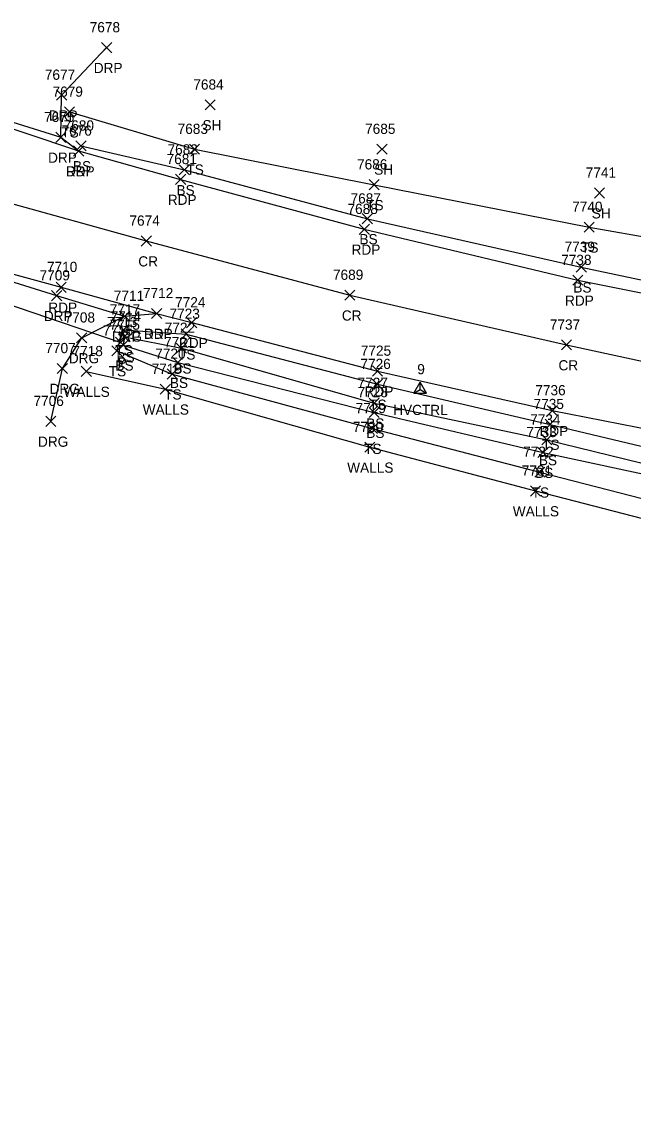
# Model space of a CAD drawing. Extents: x 1611797 to 1633212, y 298978 to 305475.
# Drawn here: x 1625596.7 to 1625716.5, y 304058.9 to 304274 of the extents above; entities that cross this region are included whole.
import ezdxf

# ---------------------------------------------------------------- set-up
doc = ezdxf.new("R2010")
doc.units = 0
for name, color, linetype in [('C_A', 7, 'Continuous'), ('C_I', 7, 'Continuous'), ('CPSM', 7, 'Continuous'), ('D_A', 7, 'Continuous'), ('D_I', 7, 'Continuous'), ('D_TIC', 7, 'Continuous'), ('DCP', 7, 'Continuous'), ('L_A', 7, 'Continuous'), ('L_I', 7, 'Continuous'), ('L_TIC', 7, 'Continuous'), ('LELB', 7, 'Continuous'), ('LWS', 7, 'Continuous'), ('P_A', 7, 'Continuous'), ('P_I', 7, 'Continuous'), ('P_TIC', 7, 'Continuous'), ('PET', 7, 'Continuous'), ('PRC', 7, 'Continuous'), ('R_A', 7, 'Continuous'), ('R_I', 7, 'Continuous'), ('R_TIC', 7, 'Continuous'), ('RDG', 7, 'Continuous'), ('RDP', 7, 'Continuous')]:
    doc.layers.add(name, color=color, linetype=linetype)

msp = doc.modelspace()

# ---------------------------------------------------------------- linework, layer by layer
at = {"layer": 'CPSM'}
for p, q in [((1625673.54, 304201.15), (1625674.79, 304203.31)), ((1625676.04, 304201.15), (1625674.79, 304203.31)), ((1625674.79, 304201.87), (1625674.79, 304203.31)), ((1625673.54, 304201.15), (1625674.79, 304201.87)), ((1625673.54, 304201.15), (1625676.04, 304201.15)), ((1625674.79, 304201.87), (1625674.79, 304201.87)), ((1625674.79, 304201.87), (1625676.04, 304201.15))]:
    msp.add_line(p, q, dxfattribs=at)
at = {"layer": 'D_TIC'}
for points in [[(1625615.07, 304210.13), (1625617.07, 304212.13)], [(1625617.07, 304210.13), (1625615.07, 304212.13)]]:
    msp.add_lwpolyline(points, dxfattribs=at)
at = {"layer": 'DCP'}
msp.add_lwpolyline([(1625567.13, 304227.76), (1625616.07, 304211.13)], dxfattribs=at)
at = {"layer": 'L_TIC'}
for points in [[(1625605.01, 304255.33), (1625607.01, 304257.33)], [(1625607.01, 304255.33), (1625605.01, 304257.33)], [(1625632.61, 304256.73), (1625634.61, 304258.73)], [(1625634.61, 304256.73), (1625632.61, 304258.73)], [(1625607.26, 304248.69), (1625609.26, 304250.69)], [(1625609.26, 304248.69), (1625607.26, 304250.69)], [(1625629.53, 304248.03), (1625631.53, 304250.03)], [(1625631.53, 304248.03), (1625629.53, 304250.03)], [(1625666.28, 304248.03), (1625668.28, 304250.03)], [(1625668.28, 304248.03), (1625666.28, 304250.03)], [(1625627.55, 304243.99), (1625629.55, 304245.99)], [(1625629.55, 304243.99), (1625627.55, 304245.99)], [(1625664.77, 304241.06), (1625666.77, 304243.06)], [(1625666.77, 304241.06), (1625664.77, 304243.06)], [(1625708.93, 304239.44), (1625710.93, 304241.44)], [(1625710.93, 304239.44), (1625708.93, 304241.44)], [(1625663.43, 304234.38), (1625665.43, 304236.38)], [(1625665.43, 304234.38), (1625663.43, 304236.38)], [(1625706.92, 304232.74), (1625708.92, 304234.74)], [(1625708.92, 304232.74), (1625706.92, 304234.74)], [(1625705.37, 304224.9), (1625707.37, 304226.9)], [(1625707.37, 304224.9), (1625705.37, 304226.9)], [(1625615.6, 304212.59), (1625617.6, 304214.59)], [(1625617.6, 304212.59), (1625615.6, 304214.59)], [(1625615.78, 304211.23), (1625617.78, 304213.23)], [(1625617.78, 304211.23), (1625615.78, 304213.23)], [(1625615.78, 304211.23), (1625617.78, 304213.23)], [(1625617.78, 304211.23), (1625615.78, 304213.23)], [(1625627.89, 304211.75), (1625629.89, 304213.75)], [(1625629.89, 304211.75), (1625627.89, 304213.75)], [(1625614.3, 304208.46), (1625616.3, 304210.46)], [(1625616.3, 304208.46), (1625614.3, 304210.46)], [(1625614.3, 304208.46), (1625616.3, 304210.46)], [(1625616.3, 304208.46), (1625614.3, 304210.46)], [(1625615.57, 304209.6), (1625617.57, 304211.6)], [(1625617.57, 304209.6), (1625615.57, 304211.6)], [(1625626.95, 304209), (1625628.95, 304211)], [(1625628.95, 304209), (1625626.95, 304211)], [(1625626.25, 304206.17), (1625628.25, 304208.17)], [(1625628.25, 304206.17), (1625626.25, 304208.17)], [(1625608.31, 304204.43), (1625610.31, 304206.43)], [(1625610.31, 304204.43), (1625608.31, 304206.43)], [(1625625.17, 304203.91), (1625627.17, 304205.91)], [(1625627.17, 304203.91), (1625625.17, 304205.91)], [(1625665.38, 304201.9), (1625667.38, 304203.9)], [(1625667.38, 304201.9), (1625665.38, 304203.9)], [(1625623.82, 304200.94), (1625625.82, 304202.94)], [(1625625.82, 304200.94), (1625623.82, 304202.94)], [(1625664.76, 304198.2), (1625666.76, 304200.2)], [(1625666.76, 304198.2), (1625664.76, 304200.2)], [(1625664.77, 304196.37), (1625666.77, 304198.37)], [(1625666.77, 304196.37), (1625664.77, 304198.37)], [(1625664.38, 304193.23), (1625666.38, 304195.23)], [(1625666.38, 304193.23), (1625664.38, 304195.23)], [(1625699.28, 304194.04), (1625701.28, 304196.04)], [(1625701.28, 304194.04), (1625699.28, 304196.04)], [(1625698.61, 304191.01), (1625700.61, 304193.01)], [(1625700.61, 304191.01), (1625698.61, 304193.01)], [(1625663.92, 304189.55), (1625665.92, 304191.55)], [(1625665.92, 304189.55), (1625663.92, 304191.55)], [(1625697.87, 304188.53), (1625699.87, 304190.53)], [(1625699.87, 304188.53), (1625697.87, 304190.53)], [(1625697.23, 304184.67), (1625699.23, 304186.67)], [(1625699.23, 304184.67), (1625697.23, 304186.67)], [(1625696.39, 304180.98), (1625698.39, 304182.98)], [(1625698.39, 304180.98), (1625696.39, 304182.98)]]:
    msp.add_lwpolyline(points, dxfattribs=at)
at = {"layer": 'LELB'}
for points in [[(1625606.01, 304256.33), (1625630.53, 304249.03), (1625665.77, 304242.06), (1625707.92, 304233.74), (1625748.13, 304226.68), (1625784.65, 304219.67), (1625803.28, 304217.91)], [(1625608.26, 304249.69), (1625628.55, 304244.99), (1625664.43, 304235.38), (1625706.37, 304225.9), (1625745.89, 304217.51), (1625782.87, 304211.33), (1625810.34, 304206.79), (1625821.05, 304208.71), (1625821.86, 304213.23)], [(1625615.3, 304209.46), (1625616.6, 304213.59), (1625628.89, 304212.75), (1625666.38, 304202.9), (1625700.28, 304195.04), (1625739.78, 304185.57), (1625775.03, 304180.78), (1625806.38, 304175.19), (1625847.65, 304166.6)], [(1625616.78, 304212.23), (1625616.57, 304210.6), (1625627.25, 304207.17), (1625665.77, 304197.37), (1625698.87, 304189.53), (1625739.34, 304180.81), (1625773.92, 304176.12), (1625806.27, 304172.23), (1625846.95, 304165.02), (1625873.24, 304158.81), (1625908.99, 304151.65), (1625940.16, 304142.23)], [(1625616.78, 304212.23), (1625627.95, 304210), (1625665.76, 304199.2), (1625699.61, 304192.01), (1625739.43, 304182.25), (1625774.64, 304179.41), (1625806.25, 304173.74), (1625847.65, 304166.6), (1625873.53, 304162.13), (1625910.4, 304154.99), (1625941.58, 304148), (1625998.07, 304132.87), (1626026.09, 304121.17), (1626075.62, 304107.35), (1626127.5, 304094.38), (1626168.28, 304088.26), (1626207.2, 304079.89), (1626248.46, 304072.51), (1626270.11, 304064), (1626301.67, 304064.82), (1626335.88, 304063.87), (1626356.59, 304058.92), (1626364.52, 304060.22), (1626370.3, 304066.63)], [(1625615.3, 304209.46), (1625626.17, 304204.91), (1625665.38, 304194.23), (1625698.23, 304185.67), (1625738.37, 304175.34), (1625771.73, 304167.79), (1625804.42, 304160.94), (1625842.85, 304151.91), (1625871.07, 304143.58), (1625905.13, 304135.84), (1625919.99, 304126.72)]]:
    msp.add_lwpolyline(points, dxfattribs=at)
at = {"layer": 'LWS'}
msp.add_lwpolyline([(1625609.31, 304205.43), (1625624.82, 304201.94), (1625664.92, 304190.55), (1625697.39, 304181.98), (1625737.62, 304171.61), (1625744.84, 304169.03)], dxfattribs=at)
at = {"layer": 'P_TIC'}
for points in [[(1625606.81, 304247.69), (1625608.81, 304249.69)], [(1625608.81, 304247.69), (1625606.81, 304249.69)], [(1625626.8, 304242.1), (1625628.8, 304244.1)], [(1625628.8, 304242.1), (1625626.8, 304244.1)], [(1625662.83, 304232.32), (1625664.83, 304234.32)], [(1625664.83, 304232.32), (1625662.83, 304234.32)], [(1625620.07, 304230.02), (1625622.07, 304232.02)], [(1625622.07, 304230.02), (1625620.07, 304232.02)], [(1625603.38, 304220.93), (1625605.38, 304222.93)], [(1625605.38, 304220.93), (1625603.38, 304222.93)], [(1625704.69, 304222.32), (1625706.69, 304224.32)], [(1625706.69, 304222.32), (1625704.69, 304224.32)], [(1625659.99, 304219.4), (1625661.99, 304221.4)], [(1625661.99, 304219.4), (1625659.99, 304221.4)], [(1625622.11, 304215.8), (1625624.11, 304217.8)], [(1625624.11, 304215.8), (1625622.11, 304217.8)], [(1625628.99, 304214.01), (1625630.99, 304216.01)], [(1625630.99, 304214.01), (1625628.99, 304216.01)], [(1625702.46, 304209.63), (1625704.46, 304211.63)], [(1625704.46, 304209.63), (1625702.46, 304211.63)], [(1625665.4, 304204.5), (1625667.4, 304206.5)], [(1625667.4, 304204.5), (1625665.4, 304206.5)], [(1625699.68, 304196.74), (1625701.68, 304198.74)], [(1625701.68, 304196.74), (1625699.68, 304198.74)]]:
    msp.add_lwpolyline(points, dxfattribs=at)
at = {"layer": 'PET'}
for points in [[(1625586.31, 304255.91), (1625607.81, 304248.69), (1625627.8, 304243.1), (1625663.83, 304233.32), (1625705.69, 304223.32), (1625745.33, 304215.4), (1625782.16, 304208.85), (1625809.84, 304203.75), (1625842.89, 304197.67), (1625854.25, 304195.75), (1625879.86, 304190.56), (1625907.53, 304185.43), (1625947.46, 304176.83), (1626006.88, 304162.45), (1626033.84, 304156.45), (1626086.36, 304144.08), (1626106.38, 304139.71), (1626124.35, 304136.3), (1626145.01, 304132.43), (1626173.44, 304126.61)], [(1625582, 304228.03), (1625604.38, 304221.93), (1625623.11, 304216.8), (1625629.99, 304215.01), (1625666.4, 304205.5), (1625700.68, 304197.74), (1625740.65, 304189.9), (1625775.69, 304183.22), (1625806.63, 304177.45), (1625848.58, 304169.36), (1625873.82, 304164.2), (1625910.55, 304156.56), (1625942.04, 304150.04), (1625999.43, 304136.07), (1626027.66, 304129.84), (1626078.84, 304117.76), (1626130, 304106.69), (1626169.93, 304098.98)]]:
    msp.add_lwpolyline(points, dxfattribs=at)
at = {"layer": 'PRC'}
msp.add_lwpolyline([(1625591.76, 304239.18), (1625621.07, 304231.02), (1625660.99, 304220.4), (1625703.46, 304210.63), (1625742.09, 304202.26), (1625779.19, 304195.16), (1625807.69, 304189.72), (1625850.71, 304181.33), (1625876.96, 304176.03), (1625912.88, 304168.62), (1625944.66, 304161.94), (1626003.2, 304148.59), (1626030.53, 304142.49), (1626082.66, 304130.28), (1626134.01, 304119.49), (1626173.14, 304111.57)], dxfattribs=at)
at = {"layer": 'R_TIC'}
for points in [[(1625612.29, 304267.97), (1625614.29, 304269.97)], [(1625614.29, 304267.97), (1625612.29, 304269.97)], [(1625603.48, 304258.65), (1625605.48, 304260.65)], [(1625605.48, 304258.65), (1625603.48, 304260.65)], [(1625603.33, 304250.36), (1625605.33, 304252.36)], [(1625605.33, 304250.36), (1625603.33, 304252.36)], [(1625603.33, 304250.36), (1625605.33, 304252.36)], [(1625605.33, 304250.36), (1625603.33, 304252.36)], [(1625606.81, 304247.69), (1625608.81, 304249.69)], [(1625608.81, 304247.69), (1625606.81, 304249.69)], [(1625602.5, 304219.29), (1625604.5, 304221.29)], [(1625604.5, 304219.29), (1625602.5, 304221.29)], [(1625615.83, 304215.26), (1625617.83, 304217.26)], [(1625617.83, 304215.26), (1625615.83, 304217.26)], [(1625615.83, 304215.26), (1625617.83, 304217.26)], [(1625617.83, 304215.26), (1625615.83, 304217.26)], [(1625622.11, 304215.8), (1625624.11, 304217.8)], [(1625624.11, 304215.8), (1625622.11, 304217.8)], [(1625607.41, 304211.02), (1625609.41, 304213.02)], [(1625609.41, 304211.02), (1625607.41, 304213.02)], [(1625603.62, 304205.01), (1625605.62, 304207.01)], [(1625605.62, 304205.01), (1625603.62, 304207.01)], [(1625601.35, 304194.64), (1625603.35, 304196.64)], [(1625603.35, 304194.64), (1625601.35, 304196.64)]]:
    msp.add_lwpolyline(points, dxfattribs=at)
at = {"layer": 'RDG'}
msp.add_lwpolyline([(1625602.35, 304195.64), (1625604.62, 304206.01), (1625608.41, 304212.02), (1625616.83, 304216.26)], dxfattribs=at)
at = {"layer": 'RDP'}
for points in [[(1625604.33, 304251.36), (1625604.48, 304259.65), (1625613.29, 304268.97)], [(1625561.48, 304263.44), (1625565.72, 304263.48), (1625586.46, 304256.97), (1625604.33, 304251.36), (1625607.81, 304248.69)], [(1625582, 304228.03), (1625583.34, 304226.58), (1625603.5, 304220.29), (1625616.83, 304216.26), (1625623.11, 304216.8)]]:
    msp.add_lwpolyline(points, dxfattribs=at)

# ---------------------------------------------------------------- texts
at = {"layer": 'C_A'}
msp.add_text('HVCTRL', height=2, dxfattribs=at).set_placement((1625669.48, 304196.87))
at = {"layer": 'C_I'}
msp.add_text('9', height=2, dxfattribs=at).set_placement((1625674.21, 304204.87))
at = {"layer": 'D_A'}
msp.add_text('P', height=2, dxfattribs=at).set_placement((1625615.45, 304206.13))
at = {"layer": 'D_I'}
msp.add_text('7713', height=2, dxfattribs=at).set_placement((1625613.38, 304214.13))
at = {"layer": 'L_A'}
for s, p in [('SH', (1625632.1, 304252.73)), ('TS', (1625604.42, 304251.33)), ('BS', (1625606.7, 304244.69)), ('TS', (1625628.94, 304244.03)), ('SH', (1625665.77, 304244.03)), ('BS', (1625626.99, 304239.99)), ('TS', (1625664.18, 304237.06)), ('SH', (1625708.42, 304235.44)), ('BS', (1625662.87, 304230.38)), ('TS', (1625706.33, 304228.74)), ('BS', (1625704.81, 304220.9)), ('TS', (1625615.01, 304208.59)), ('TS', (1625627.3, 304207.75)), ('BS', (1625615.01, 304205.6)), ('BS', (1625615.22, 304207.23)), ('BS', (1625615.22, 304207.23)), ('TS', (1625613.71, 304204.46)), ('TS', (1625613.71, 304204.46)), ('BS', (1625626.39, 304205)), ('BS', (1625625.69, 304202.17)), ('WALLS', (1625604.85, 304200.43)), ('TS', (1625624.58, 304199.91)), ('WALLS', (1625620.37, 304196.94)), ('TS', (1625664.79, 304197.9)), ('BS', (1625664.2, 304194.2)), ('BS', (1625664.21, 304192.37)), ('TS', (1625663.79, 304189.23)), ('TS', (1625698.69, 304190.04)), ('BS', (1625698.05, 304187.01)), ('WALLS', (1625660.47, 304185.55)), ('BS', (1625697.31, 304184.53)), ('TS', (1625696.64, 304180.67)), ('WALLS', (1625692.94, 304176.98))]:
    msp.add_text(s, height=2, dxfattribs=at).set_placement(p)
at = {"layer": 'L_I'}
for s, p in [('7679', (1625602.69, 304259.33)), ('7684', (1625630.3, 304260.73)), ('7680', (1625604.87, 304252.69)), ('7683', (1625627.22, 304252.03)), ('7685', (1625663.98, 304252.03)), ('7682', (1625625.24, 304247.99)), ('7686', (1625662.4, 304245.06)), ('7741', (1625707.24, 304243.44)), ('7687', (1625661.13, 304238.38)), ('7740', (1625704.58, 304236.74)), ('7739', (1625703.1, 304228.9)), ('7717', (1625613.91, 304216.59)), ('7714', (1625614.08, 304215.23)), ('7714', (1625614.08, 304215.23)), ('7723', (1625625.63, 304215.75)), ('7716', (1625612.55, 304212.46)), ('7716', (1625612.55, 304212.46)), ('7715', (1625613.88, 304213.6)), ('7722', (1625624.69, 304213)), ('7721', (1625624.56, 304210.17)), ('7718', (1625606.61, 304208.43)), ('7720', (1625622.83, 304207.91)), ('7726', (1625663.06, 304205.9)), ('7719', (1625622.12, 304204.94)), ('7727', (1625662.5, 304202.2)), ('7728', (1625662.51, 304200.37)), ('7729', (1625662.11, 304197.23)), ('7735', (1625697.02, 304198.04)), ('7734', (1625696.35, 304195.01)), ('7730', (1625661.58, 304193.55)), ('7733', (1625695.61, 304192.53)), ('7732', (1625694.97, 304188.67)), ('7731', (1625694.7, 304184.98))]:
    msp.add_text(s, height=2, dxfattribs=at).set_placement(p)
at = {"layer": 'P_A'}
for s, p in [('RDP', (1625605.3, 304243.69)), ('RDP', (1625625.29, 304238.1)), ('RDP', (1625661.32, 304228.32)), ('CR', (1625619.51, 304226.02)), ('RDP', (1625703.18, 304218.32)), ('RDP', (1625601.87, 304216.93)), ('CR', (1625659.42, 304215.4)), ('RDP', (1625620.6, 304211.8)), ('RDP', (1625627.47, 304210.01)), ('CR', (1625701.9, 304205.63)), ('RDP', (1625663.88, 304200.5)), ('RDP', (1625698.17, 304192.74))]:
    msp.add_text(s, height=2, dxfattribs=at).set_placement(p)
at = {"layer": 'P_I'}
for s, p in [('7676', (1625604.45, 304251.69)), ('7681', (1625625.06, 304246.1)), ('7688', (1625660.53, 304236.32)), ('7674', (1625617.77, 304234.02)), ('7710', (1625601.6, 304224.93)), ('7738', (1625702.43, 304226.32)), ('7689', (1625657.68, 304223.4)), ('7712', (1625620.42, 304219.8)), ('7724', (1625626.73, 304218.01)), ('7737', (1625700.2, 304213.63)), ('7725', (1625663.14, 304208.5)), ('7736', (1625697.36, 304200.74))]:
    msp.add_text(s, height=2, dxfattribs=at).set_placement(p)
at = {"layer": 'R_A'}
for s, p in [('DRP', (1625610.77, 304263.97)), ('DRP', (1625601.97, 304254.65)), ('DRP', (1625601.82, 304246.36)), ('DRP', (1625601.82, 304246.36)), ('DRP', (1625605.3, 304243.69)), ('DRP', (1625600.98, 304215.29)), ('DRG', (1625614.31, 304211.26)), ('DRP', (1625614.31, 304211.26)), ('DRP', (1625620.6, 304211.8)), ('DRG', (1625605.89, 304207.02)), ('DRG', (1625602.11, 304201.01)), ('DRG', (1625599.84, 304190.64))]:
    msp.add_text(s, height=2, dxfattribs=at).set_placement(p)
at = {"layer": 'R_I'}
for s, p in [('7678', (1625609.98, 304271.97)), ('7677', (1625601.18, 304262.65)), ('7675', (1625601.03, 304254.36)), ('7675', (1625601.03, 304254.36)), ('7676', (1625604.45, 304251.69)), ('7709', (1625600.15, 304223.29)), ('7711', (1625614.7, 304219.26)), ('7711', (1625614.7, 304219.26)), ('7712', (1625620.42, 304219.8)), ('7708', (1625605.07, 304215.02)), ('7707', (1625601.28, 304209.01)), ('7706', (1625598.96, 304198.64))]:
    msp.add_text(s, height=2, dxfattribs=at).set_placement(p)

doc.saveas('drawing.dxf')
